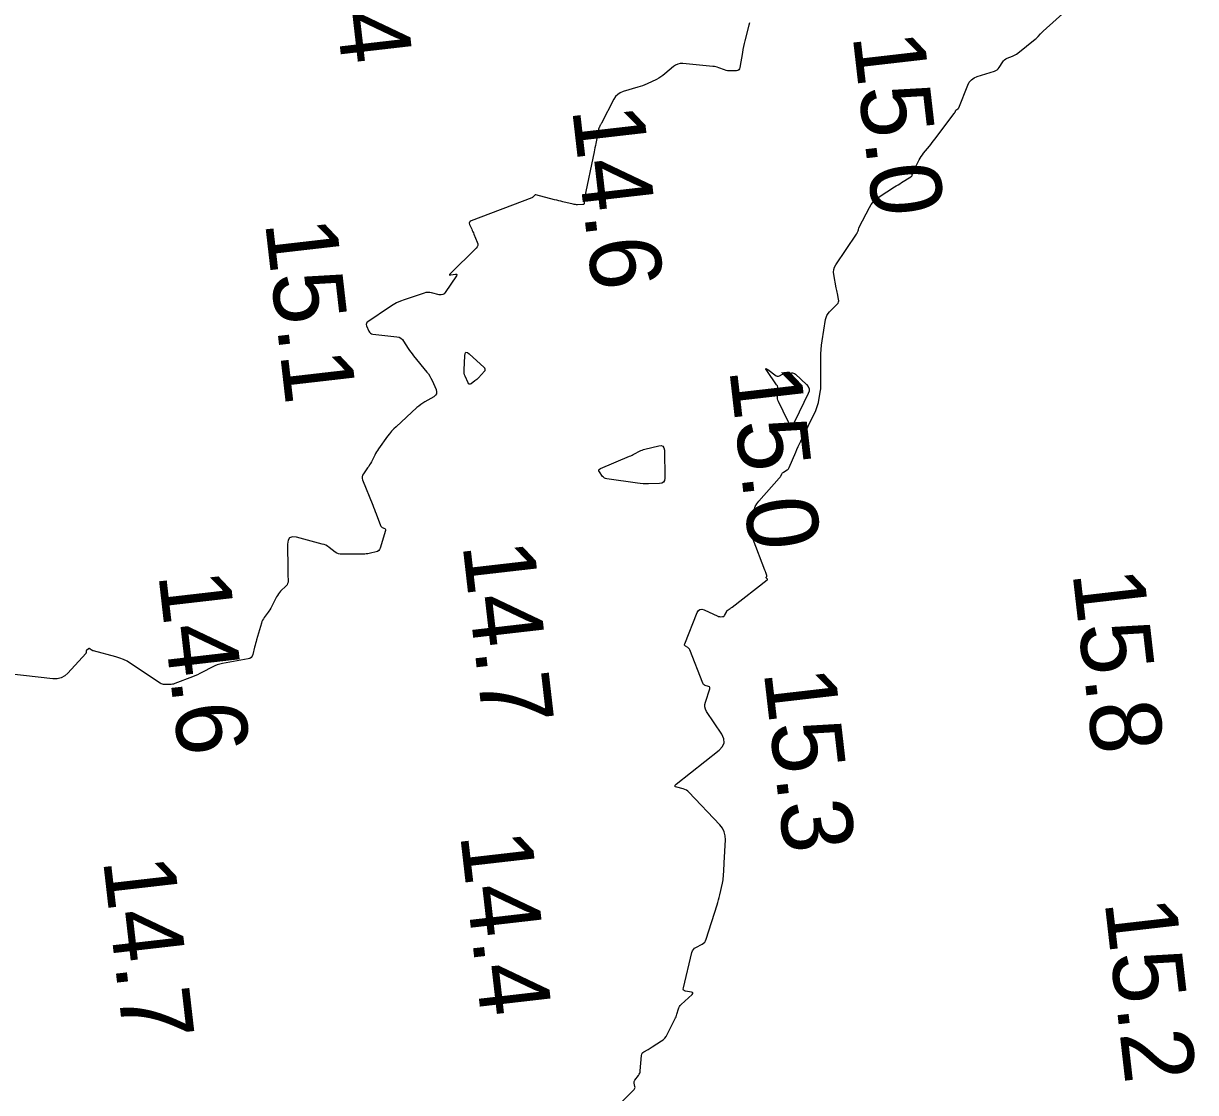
# Model space of a CAD drawing. Extents: x 1023796 to 1112670, y 656573 to 837340.
# Drawn here: x 1109935.4 to 1110017.8, y 680872.6 to 680947.7 of the extents above; entities that cross this region are included whole.
import ezdxf

# ---------------------------------------------------------------- set-up
doc = ezdxf.new("R2010")
doc.units = 0
doc.layers.add('V-CHAN-CONT-15FT', color=7, linetype='Continuous')
doc.layers.add('V-TOPO-SOUN', color=7, linetype='Continuous')

msp = doc.modelspace()

# ---------------------------------------------------------------- linework, layer by layer
at = {"layer": 'V-CHAN-CONT-15FT'}
for points in [[(1109976.251, 680870.69), (1109978.35, 680872.806), (1109978.386, 680872.852), (1109978.408, 680872.902), (1109978.416, 680872.957), (1109978.411, 680873.015), (1109978.359, 680873.256), (1109978.352, 680873.315), (1109978.358, 680873.371), (1109978.377, 680873.425), (1109978.408, 680873.475), (1109978.661, 680873.803), (1109978.709, 680873.876), (1109978.746, 680873.954), (1109978.771, 680874.037), (1109978.785, 680874.124), (1109978.874, 680875.202), (1109978.889, 680875.282), (1109978.922, 680875.351), (1109978.971, 680875.409), (1109979.038, 680875.455), (1109979.338, 680875.621), (1109979.412, 680875.663), (1109979.486, 680875.706), (1109979.559, 680875.751), (1109979.631, 680875.797), (1109980.27, 680876.216), (1109980.393, 680876.308), (1109980.501, 680876.413), (1109980.594, 680876.532), (1109980.671, 680876.665), (1109981.218, 680877.75), (1109981.258, 680877.836), (1109981.295, 680877.923), (1109981.327, 680878.012), (1109981.355, 680878.102), (1109981.46, 680878.467), (1109981.491, 680878.555), (1109981.534, 680878.636), (1109981.588, 680878.71), (1109981.652, 680878.778), (1109982.423, 680879.48), (1109982.477, 680879.542), (1109982.486, 680879.591), (1109982.451, 680879.626), (1109982.373, 680879.648), (1109981.969, 680879.711), (1109981.884, 680879.737), (1109981.83, 680879.784), (1109981.807, 680879.852), (1109981.815, 680879.941), (1109982.418, 680882.439), (1109982.457, 680882.55), (1109982.515, 680882.646), (1109982.594, 680882.726), (1109982.693, 680882.79), (1109983.128, 680883.016), (1109983.228, 680883.08), (1109983.309, 680883.159), (1109983.373, 680883.253), (1109983.419, 680883.362), (1109984.184, 680885.779), (1109984.236, 680885.952), (1109984.285, 680886.125), (1109984.33, 680886.299), (1109984.371, 680886.475), (1109984.555, 680887.294), (1109984.579, 680887.412), (1109984.599, 680887.532), (1109984.614, 680887.652), (1109984.625, 680887.772), (1109984.658, 680888.257), (1109984.666, 680888.378), (1109984.673, 680888.499), (1109984.68, 680888.62), (1109984.686, 680888.741), (1109984.766, 680890.341), (1109984.753, 680890.637), (1109984.684, 680890.913), (1109984.557, 680891.168), (1109984.374, 680891.401), (1109982.202, 680893.694), (1109982.116, 680893.773), (1109982.021, 680893.838), (1109981.918, 680893.889), (1109981.806, 680893.925), (1109981.343, 680894.041), (1109981.253, 680894.076), (1109981.216, 680894.122), (1109981.231, 680894.179), (1109981.299, 680894.247), (1109984.334, 680896.646), (1109984.571, 680896.893), (1109984.679, 680897.162), (1109984.659, 680897.45), (1109984.511, 680897.759), (1109983.443, 680899.367), (1109983.361, 680899.523), (1109983.319, 680899.685), (1109983.318, 680899.851), (1109983.357, 680900.023), (1109983.669, 680900.949), (1109983.68, 680901.004), (1109983.67, 680901.05), (1109983.639, 680901.085), (1109983.588, 680901.11), (1109983.341, 680901.187), (1109983.285, 680901.212), (1109983.237, 680901.246), (1109983.2, 680901.291), (1109983.171, 680901.346), (1109982.256, 680903.695), (1109982.234, 680903.741), (1109982.206, 680903.781), (1109982.171, 680903.816), (1109982.13, 680903.846), (1109981.954, 680903.954), (1109981.918, 680903.984), (1109981.898, 680904.019), (1109981.894, 680904.059), (1109981.905, 680904.105), (1109982.786, 680906.302), (1109982.87, 680906.447), (1109982.978, 680906.527), (1109983.113, 680906.543), (1109983.272, 680906.496), (1109984.227, 680906.054), (1109984.268, 680906.038), (1109984.31, 680906.027), (1109984.352, 680906.021), (1109984.396, 680906.019), (1109984.572, 680906.022), (1109984.613, 680906.027), (1109984.648, 680906.042), (1109984.677, 680906.067), (1109984.701, 680906.101), (1109984.854, 680906.394), (1109984.874, 680906.428), (1109984.899, 680906.458), (1109984.928, 680906.485), (1109984.96, 680906.507), (1109985.099, 680906.591), (1109985.133, 680906.613), (1109985.167, 680906.635), (1109985.2, 680906.658), (1109985.232, 680906.683), (1109987.697, 680908.612), (1109987.711, 680908.626), (1109987.716, 680908.641), (1109987.713, 680908.658), (1109987.702, 680908.674), (1109987.63, 680908.755), (1109987.622, 680908.766), (1109987.62, 680908.778), (1109987.622, 680908.79), (1109987.629, 680908.802), (1109987.667, 680908.85), (1109987.674, 680908.863), (1109987.678, 680908.876), (1109987.679, 680908.889), (1109987.675, 680908.904), (1109987.601, 680909.119), (1109987.587, 680909.16), (1109987.572, 680909.201), (1109987.557, 680909.241), (1109987.542, 680909.282), (1109986.709, 680911.448), (1109986.638, 680911.672), (1109986.597, 680911.899), (1109986.585, 680912.129), (1109986.602, 680912.363), (1109986.73, 680913.306), (1109986.778, 680913.535), (1109986.858, 680913.749), (1109986.968, 680913.948), (1109987.111, 680914.133), (1109988.549, 680915.749), (1109988.577, 680915.783), (1109988.604, 680915.819), (1109988.628, 680915.856), (1109988.65, 680915.894), (1109988.735, 680916.051), (1109988.759, 680916.089), (1109988.786, 680916.122), (1109988.818, 680916.151), (1109988.854, 680916.177), (1109989.096, 680916.327), (1109989.146, 680916.363), (1109989.188, 680916.405), (1109989.223, 680916.453), (1109989.251, 680916.507), (1109989.703, 680917.574), (1109989.788, 680917.77), (1109989.875, 680917.965), (1109989.965, 680918.159), (1109990.058, 680918.352), (1109991.112, 680920.505), (1109991.172, 680920.64), (1109991.223, 680920.779), (1109991.264, 680920.921), (1109991.295, 680921.066), (1109991.448, 680921.929), (1109991.45, 680921.946), (1109991.453, 680921.963), (1109991.459, 680922.006), (1109991.461, 680922.023), (1109991.462, 680922.032), (1109991.469, 680922.096), (1109991.471, 680922.11), (1109991.472, 680922.123), (1109991.472, 680922.137), (1109991.472, 680922.151), (1109991.464, 680924.171), (1109991.469, 680924.477), (1109991.487, 680924.782), (1109991.517, 680925.086), (1109991.559, 680925.39), (1109991.798, 680926.889), (1109991.835, 680927.042), (1109991.894, 680927.183), (1109991.975, 680927.313), (1109992.078, 680927.432), (1109992.616, 680927.964), (1109992.679, 680928.041), (1109992.717, 680928.124), (1109992.731, 680928.215), (1109992.722, 680928.313), (1109992.638, 680928.72), (1109992.617, 680928.822), (1109992.597, 680928.924), (1109992.577, 680929.026), (1109992.558, 680929.128), (1109992.387, 680930.044), (1109992.369, 680930.228), (1109992.387, 680930.404), (1109992.44, 680930.572), (1109992.529, 680930.734), (1109993.964, 680932.875), (1109993.981, 680932.902), (1109993.998, 680932.93), (1109994.013, 680932.959), (1109994.027, 680932.988), (1109994.09, 680933.122), (1109994.099, 680933.143), (1109994.107, 680933.165), (1109994.114, 680933.187), (1109994.119, 680933.21), (1109994.14, 680933.3), (1109994.145, 680933.323), (1109994.152, 680933.345), (1109994.161, 680933.366), (1109994.171, 680933.387), (1109994.883, 680934.754), (1109995.016, 680934.976), (1109995.175, 680935.175), (1109995.359, 680935.351), (1109995.567, 680935.504), (1109996.652, 680936.202), (1109996.773, 680936.279), (1109996.894, 680936.356), (1109997.015, 680936.432), (1109997.137, 680936.507), (1109997.79, 680936.91), (1109997.826, 680936.937), (1109997.856, 680936.969), (1109997.879, 680937.007), (1109997.896, 680937.049), (1109997.948, 680937.229), (1109997.962, 680937.274), (1109997.978, 680937.318), (1109997.997, 680937.361), (1109998.017, 680937.403), (1109998.371, 680938.1), (1109998.441, 680938.227), (1109998.517, 680938.35), (1109998.601, 680938.469), (1109998.691, 680938.583), (1109999.103, 680939.073), (1109999.202, 680939.193), (1109999.3, 680939.314), (1109999.395, 680939.437), (1109999.489, 680939.56), (1110000.832, 680941.358), (1110000.85, 680941.383), (1110000.867, 680941.409), (1110000.883, 680941.435), (1110000.898, 680941.462), (1110000.965, 680941.586), (1110000.977, 680941.604), (1110000.99, 680941.621), (1110001.006, 680941.635), (1110001.024, 680941.648), (1110001.101, 680941.693), (1110001.119, 680941.706), (1110001.134, 680941.721), (1110001.146, 680941.738), (1110001.155, 680941.757), (1110001.791, 680943.349), (1110001.902, 680943.561), (1110002.049, 680943.734), (1110002.233, 680943.867), (1110002.453, 680943.96), (1110003.671, 680944.335), (1110003.772, 680944.376), (1110003.861, 680944.432), (1110003.938, 680944.504), (1110004.003, 680944.591), (1110004.246, 680944.985), (1110004.306, 680945.068), (1110004.377, 680945.138), (1110004.459, 680945.194), (1110004.551, 680945.238), (1110004.942, 680945.388), (1110005.038, 680945.428), (1110005.13, 680945.476), (1110005.217, 680945.531), (1110005.301, 680945.593), (1110006.538, 680946.586), (1110006.588, 680946.628), (1110006.636, 680946.672), (1110006.683, 680946.717), (1110006.728, 680946.765), (1110006.903, 680946.959), (1110006.948, 680947.007), (1110006.993, 680947.054), (1110007.04, 680947.099), (1110007.088, 680947.143), (1110008.674, 680948.564)], [(1109986.452, 680947.734), (1109986.405, 680947.557), (1109986.128, 680946.475), (1109986.077, 680946.268), (1109986.031, 680946.059), (1109985.991, 680945.85), (1109985.955, 680945.639), (1109985.789, 680944.582), (1109985.761, 680944.49), (1109985.711, 680944.424), (1109985.639, 680944.382), (1109985.544, 680944.367), (1109985.12, 680944.354), (1109985.015, 680944.356), (1109984.911, 680944.368), (1109984.809, 680944.39), (1109984.709, 680944.423), (1109984.3, 680944.577), (1109984.198, 680944.612), (1109984.095, 680944.64), (1109983.989, 680944.66), (1109983.882, 680944.674), (1109981.778, 680944.867), (1109981.594, 680944.867), (1109981.422, 680944.831), (1109981.261, 680944.76), (1109981.111, 680944.653), (1109980.519, 680944.142), (1109980.379, 680944.03), (1109980.233, 680943.928), (1109980.081, 680943.837), (1109979.922, 680943.757), (1109979.271, 680943.454), (1109979.107, 680943.382), (1109978.941, 680943.316), (1109978.772, 680943.256), (1109978.601, 680943.202), (1109977.592, 680942.907), (1109977.382, 680942.824), (1109977.2, 680942.704), (1109977.048, 680942.549), (1109976.925, 680942.359), (1109976.049, 680940.674), (1109976.03, 680940.639), (1109976.011, 680940.603), (1109975.993, 680940.567), (1109975.974, 680940.532), (1109975.886, 680940.364), (1109975.874, 680940.341), (1109975.865, 680940.316), (1109975.859, 680940.291), (1109975.854, 680940.266), (1109975.839, 680940.162), (1109975.835, 680940.136), (1109975.831, 680940.11), (1109975.826, 680940.084), (1109975.821, 680940.059), (1109975.66, 680939.247), (1109975.631, 680939.104), (1109975.602, 680938.96), (1109975.572, 680938.817), (1109975.542, 680938.673), (1109974.867, 680935.449), (1109974.858, 680935.401), (1109974.853, 680935.353), (1109974.849, 680935.305), (1109974.849, 680935.256), (1109974.852, 680935.061), (1109974.847, 680935.019), (1109974.829, 680934.988), (1109974.799, 680934.969), (1109974.757, 680934.962), (1109974.383, 680934.955), (1109974.304, 680934.956), (1109974.227, 680934.962), (1109974.149, 680934.973), (1109974.073, 680934.988), (1109973.348, 680935.158), (1109973.202, 680935.193), (1109973.056, 680935.229), (1109972.91, 680935.265), (1109972.765, 680935.302), (1109971.448, 680935.643), (1109971.418, 680935.647), (1109971.391, 680935.643), (1109971.366, 680935.63), (1109971.344, 680935.61), (1109971.262, 680935.511), (1109971.24, 680935.488), (1109971.216, 680935.468), (1109971.19, 680935.451), (1109971.161, 680935.438), (1109966.895, 680933.814), (1109966.823, 680933.774), (1109966.782, 680933.721), (1109966.772, 680933.654), (1109966.794, 680933.574), (1109966.946, 680933.229), (1109966.983, 680933.142), (1109967.021, 680933.055), (1109967.058, 680932.969), (1109967.095, 680932.882), (1109967.33, 680932.323), (1109967.363, 680932.204), (1109967.36, 680932.093), (1109967.32, 680931.989), (1109967.244, 680931.893), (1109965.428, 680930.108), (1109965.387, 680930.059), (1109965.38, 680930.028), (1109965.409, 680930.015), (1109965.473, 680930.019), (1109965.799, 680930.073), (1109965.865, 680930.077), (1109965.899, 680930.059), (1109965.9, 680930.022), (1109965.87, 680929.963), (1109965.084, 680928.793), (1109965, 680928.697), (1109964.902, 680928.638), (1109964.789, 680928.616), (1109964.662, 680928.631), (1109964.127, 680928.766), (1109963.993, 680928.79), (1109963.86, 680928.794), (1109963.728, 680928.78), (1109963.597, 680928.746), (1109962.203, 680928.28), (1109961.931, 680928.179), (1109961.668, 680928.06), (1109961.414, 680927.924), (1109961.169, 680927.77), (1109959.643, 680926.74), (1109959.575, 680926.679), (1109959.538, 680926.61), (1109959.532, 680926.532), (1109959.556, 680926.444), (1109959.713, 680926.077), (1109959.76, 680925.995), (1109959.822, 680925.933), (1109959.899, 680925.892), (1109959.991, 680925.87), (1109961.69, 680925.676), (1109961.834, 680925.644), (1109961.961, 680925.584), (1109962.069, 680925.495), (1109962.16, 680925.378), (1109962.485, 680924.851), (1109962.569, 680924.721), (1109962.657, 680924.594), (1109962.749, 680924.47), (1109962.845, 680924.349), (1109963.791, 680923.204), (1109963.898, 680923.066), (1109963.994, 680922.921), (1109964.079, 680922.77), (1109964.154, 680922.612), (1109964.433, 680921.968), (1109964.476, 680921.816), (1109964.462, 680921.683), (1109964.393, 680921.568), (1109964.269, 680921.471), (1109963.653, 680921.117), (1109963.503, 680921.024), (1109963.358, 680920.924), (1109963.219, 680920.816), (1109963.086, 680920.701), (1109961.624, 680919.357), (1109961.464, 680919.202), (1109961.311, 680919.038), (1109961.168, 680918.867), (1109961.033, 680918.688), (1109960.401, 680917.804), (1109960.328, 680917.697), (1109960.258, 680917.588), (1109960.193, 680917.476), (1109960.132, 680917.362), (1109959.895, 680916.893), (1109959.835, 680916.782), (1109959.771, 680916.674), (1109959.703, 680916.568), (1109959.63, 680916.465), (1109959.329, 680916.058), (1109959.27, 680915.954), (1109959.241, 680915.847), (1109959.242, 680915.736), (1109959.274, 680915.62), (1109959.991, 680913.851), (1109960.051, 680913.7), (1109960.111, 680913.549), (1109960.169, 680913.398), (1109960.227, 680913.245), (1109960.534, 680912.422), (1109960.554, 680912.38), (1109960.581, 680912.344), (1109960.615, 680912.314), (1109960.655, 680912.289), (1109960.828, 680912.204), (1109960.864, 680912.18), (1109960.886, 680912.149), (1109960.893, 680912.112), (1109960.886, 680912.069), (1109960.503, 680910.821), (1109960.464, 680910.731), (1109960.407, 680910.659), (1109960.332, 680910.607), (1109960.24, 680910.572), (1109959.837, 680910.473), (1109959.736, 680910.452), (1109959.634, 680910.436), (1109959.531, 680910.426), (1109959.427, 680910.421), (1109957.841, 680910.4), (1109957.709, 680910.408), (1109957.584, 680910.438), (1109957.466, 680910.489), (1109957.354, 680910.561), (1109956.922, 680910.89), (1109956.811, 680910.966), (1109956.695, 680911.031), (1109956.572, 680911.083), (1109956.444, 680911.124), (1109954.624, 680911.606), (1109954.348, 680911.639), (1109954.151, 680911.568), (1109954.035, 680911.395), (1109953.998, 680911.119), (1109954.017, 680909.358), (1109954.018, 680909.256), (1109954.021, 680909.153), (1109954.023, 680909.05), (1109954.026, 680908.948), (1109954.041, 680908.537), (1109954.035, 680908.438), (1109954.009, 680908.347), (1109953.965, 680908.263), (1109953.902, 680908.187), (1109953.517, 680907.807), (1109953.432, 680907.716), (1109953.356, 680907.62), (1109953.288, 680907.518), (1109953.227, 680907.41), (1109952.87, 680906.705), (1109952.817, 680906.607), (1109952.76, 680906.51), (1109952.699, 680906.416), (1109952.634, 680906.325), (1109952.366, 680905.964), (1109952.303, 680905.872), (1109952.25, 680905.775), (1109952.205, 680905.674), (1109952.168, 680905.569), (1109951.823, 680904.4), (1109951.786, 680904.271), (1109951.75, 680904.141), (1109951.716, 680904.012), (1109951.683, 680903.882), (1109951.556, 680903.36), (1109951.511, 680903.243), (1109951.442, 680903.153), (1109951.347, 680903.089), (1109951.228, 680903.052), (1109949.436, 680902.73), (1109949.247, 680902.688), (1109949.063, 680902.633), (1109948.883, 680902.563), (1109948.709, 680902.479), (1109948.02, 680902.114), (1109947.847, 680902.026), (1109947.671, 680901.943), (1109947.493, 680901.865), (1109947.313, 680901.792), (1109946.082, 680901.317), (1109945.998, 680901.289), (1109945.912, 680901.268), (1109945.825, 680901.255), (1109945.736, 680901.25), (1109945.378, 680901.245), (1109945.29, 680901.25), (1109945.207, 680901.268), (1109945.127, 680901.298), (1109945.05, 680901.342), (1109942.967, 680902.739), (1109942.726, 680902.886), (1109942.475, 680903.013), (1109942.215, 680903.117), (1109941.944, 680903.201), (1109940.362, 680903.618), (1109940.329, 680903.628), (1109940.297, 680903.642), (1109940.266, 680903.658), (1109940.237, 680903.677), (1109940.122, 680903.761), (1109940.094, 680903.776), (1109940.067, 680903.78), (1109940.04, 680903.774), (1109940.013, 680903.757), (1109939.885, 680903.651), (1109939.872, 680903.638), (1109939.863, 680903.623), (1109939.857, 680903.606), (1109939.854, 680903.587), (1109939.852, 680903.509), (1109939.85, 680903.49), (1109939.845, 680903.473), (1109939.837, 680903.456), (1109939.825, 680903.441), (1109938.577, 680902.058), (1109938.352, 680901.857), (1109938.101, 680901.723), (1109937.825, 680901.656), (1109937.522, 680901.658), (1109934.428, 680902.002)]]:
    msp.add_lwpolyline(points, dxfattribs=at)
for points in [[(1109967.849, 680923.476), (1109967.856, 680923.456), (1109967.859, 680923.433), (1109967.863, 680923.339), (1109967.862, 680923.316), (1109967.857, 680923.295), (1109967.847, 680923.275), (1109967.833, 680923.257), (1109967.423, 680922.803), (1109967.365, 680922.741), (1109967.303, 680922.683), (1109967.239, 680922.629), (1109967.171, 680922.578), (1109966.894, 680922.38), (1109966.83, 680922.346), (1109966.774, 680922.345), (1109966.727, 680922.375), (1109966.688, 680922.437), (1109966.484, 680922.909), (1109966.445, 680923.015), (1109966.418, 680923.123), (1109966.404, 680923.233), (1109966.403, 680923.346), (1109966.449, 680924.348), (1109966.476, 680924.51), (1109966.538, 680924.587), (1109966.636, 680924.577), (1109966.769, 680924.481), (1109967.822, 680923.512), (1109967.837, 680923.495)], [(1109988.447, 680922.903), (1109988.503, 680922.909), (1109988.559, 680922.933), (1109988.787, 680923.062), (1109988.845, 680923.091), (1109988.905, 680923.113), (1109988.967, 680923.127), (1109989.032, 680923.134), (1109989.401, 680923.153), (1109989.481, 680923.15), (1109989.556, 680923.131), (1109989.626, 680923.097), (1109989.69, 680923.048), (1109990.466, 680922.33), (1109990.585, 680922.186), (1109990.645, 680922.03), (1109990.645, 680921.864), (1109990.586, 680921.686), (1109989.645, 680919.763), (1109989.519, 680919.57), (1109989.394, 680919.506), (1109989.27, 680919.571), (1109989.146, 680919.766), (1109988.497, 680921.134), (1109988.459, 680921.228), (1109988.435, 680921.326), (1109988.424, 680921.425), (1109988.426, 680921.527), (1109988.463, 680921.939), (1109988.464, 680922.04), (1109988.448, 680922.136), (1109988.414, 680922.228), (1109988.363, 680922.315), (1109987.668, 680923.305), (1109987.61, 680923.399), (1109987.602, 680923.441), (1109987.645, 680923.433), (1109987.737, 680923.374), (1109988.339, 680922.944), (1109988.392, 680922.915)], [(1109975.878, 680916.327), (1109975.913, 680916.38), (1109975.983, 680916.423), (1109978.024, 680917.287), (1109978.115, 680917.327), (1109978.206, 680917.368), (1109978.296, 680917.412), (1109978.385, 680917.457), (1109978.738, 680917.642), (1109978.828, 680917.686), (1109978.919, 680917.724), (1109979.013, 680917.756), (1109979.109, 680917.782), (1109980.08, 680918.017), (1109980.25, 680918.033), (1109980.372, 680917.988), (1109980.447, 680917.881), (1109980.475, 680917.712), (1109980.508, 680915.757), (1109980.487, 680915.588), (1109980.417, 680915.466), (1109980.298, 680915.392), (1109980.13, 680915.364), (1109979.36, 680915.349), (1109979.168, 680915.349), (1109978.977, 680915.356), (1109978.785, 680915.371), (1109978.594, 680915.394), (1109976.442, 680915.693), (1109976.352, 680915.715), (1109976.271, 680915.753), (1109976.201, 680915.807), (1109976.14, 680915.877), (1109975.917, 680916.191), (1109975.88, 680916.264)]]:
    msp.add_lwpolyline(points, close=True, dxfattribs=at)

# ---------------------------------------------------------------- texts
at = {"layer": 'V-TOPO-SOUN'}
for s, p in [('15.4 ', (1109956.351, 680957.613)), ('15.0 ', (1109993.698, 680946.851)), ('14.6 ', (1109973.988, 680941.69)), ('15.1 ', (1109952.412, 680933.733)), ('15.0 ', (1109985.028, 680923.401)), ('14.7 ', (1109966.291, 680911.093)), ('14.6 ', (1109944.918, 680909.01)), ('15.8 ', (1110009.141, 680909.123)), ('15.3 ', (1109987.451, 680902.173)), ('14.4 ', (1109966.121, 680890.723)), ('14.7 ', (1109941.031, 680888.943)), ('15.2 ', (1110011.401, 680886.023))]:
    msp.add_text(s, height=5, rotation=276.55942, dxfattribs=at).set_placement(p)

doc.saveas('drawing.dxf')
